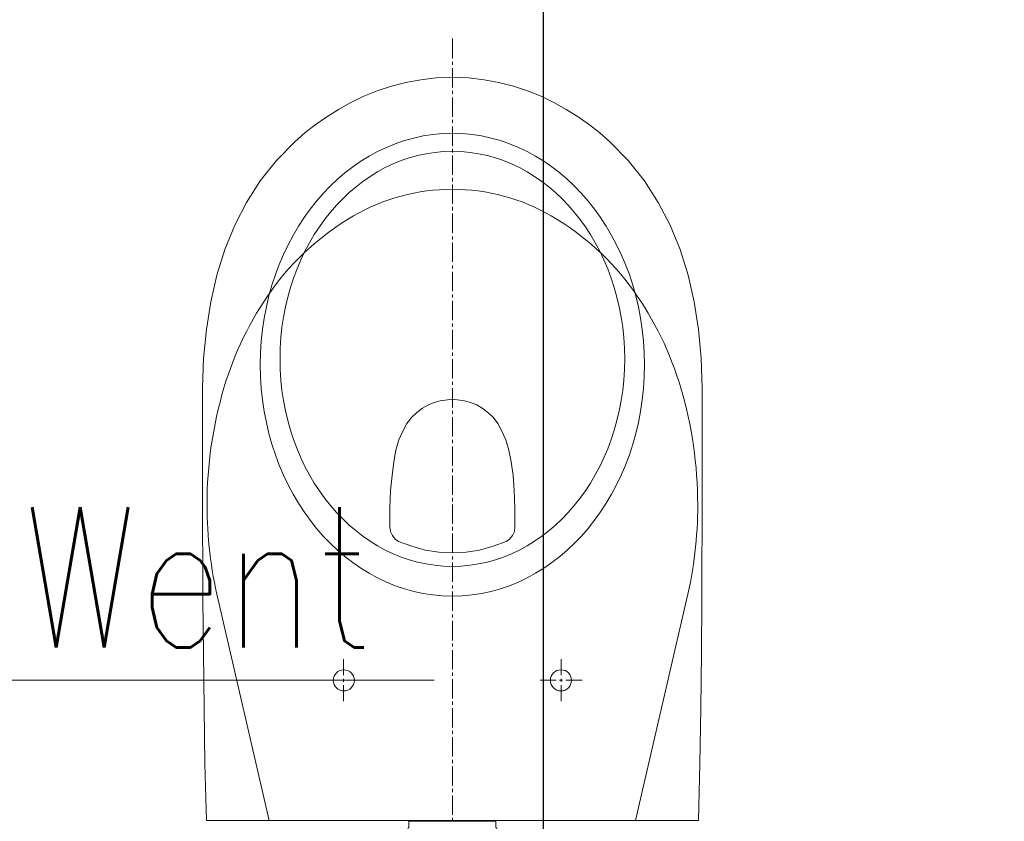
# Model space of a CAD drawing. Header units: millimetres. Extents: x 23192 to 177760, y -399809 to -79279.
# Tile 433 of 656: x 60864 to 60934, y -195395 to -195338. Entities that reach past the tile are written whole.
import ezdxf

# ---------------------------------------------------------------- set-up
doc = ezdxf.new("R2010")
doc.units = ezdxf.units.MM
doc.linetypes.add('HIDDEN2', pattern=[4.7625, 3.175, -1.5875])
doc.layers.get('0').update_dxf_attribs({"lineweight": 0})
for name, color, linetype, lineweight in [('!! 0_Istn-went', 5, 'Continuous', 13), ('!! 2_wypos-sanitarne', 240, 'Continuous', 9), ('!! wymiary osi', 250, 'Continuous', 9), ('Dimension (ISO)', 7, 'Continuous', 25)]:
    doc.layers.add(name, color=color, linetype=linetype, lineweight=lineweight)
doc.layers.add('!! 2_WYBURZENIA DO REMONTU', color=7, linetype='Continuous', lineweight=0, true_color=0x4d4d4d, plot=False)
doc.layers.add('!!_@ wypos sanit nd', color=7, linetype='Continuous', lineweight=0, plot=False)
doc.styles.add('ARCHETYP', font='romans.shx', dxfattribs={"height": 15})
doc.styles.add('Note Text (ISO)', font='tahoma.ttf')
doc.styles.add('TXT', font='simplex.shx')
doc.dimstyles.new('Default (ISO)', dxfattribs={"dimscale": 5, "dimtxt": 5, "dimasz": 5, "dimexe": 3.175, "dimexo": 0, "dimgap": 0.762, "dimtad": 1, "dimdec": 0, "dimrnd": 1e-08, "dimzin": 0, "dimtxsty": 'Note Text (ISO)', "dimcen": 0.09, "dimdle": 10, "dimclrd": 256, "dimclre": 256, "dimclrt": 256, "dimazin": 0, "dimtfac": 0.70104, "dimtmove": 0, "dimatfit": 3, "dimfxl": 1, "dimtolj": 1, "dimtzin": 0, "dimlwd": -1, "dimlwe": -1, "dimarcsym": 0})
doc.dimstyles.new('DIM50', dxfattribs={"dimscale": 5, "dimtxt": 2.5, "dimasz": 1.5, "dimexe": 0, "dimexo": 0, "dimgap": 0.5, "dimtad": 1, "dimdec": 4, "dimrnd": 0.5, "dimdsep": 46, "dimtxsty": 'TXT', "dimblk1": 'TICK1', "dimblk2": 'TICK1', "dimsah": 1, "dimcen": 0, "dimse1": 1, "dimse2": 1, "dimclrd": 1, "dimclre": 7, "dimclrt": 9, "dimadec": 0, "dimazin": 0, "dimtfac": 1, "dimtdec": 4, "dimtmove": 2, "dimatfit": 3, "dimldrblk": 'TICK1', "dimfxl": 1, "dimtolj": 1, "dimarcsym": 0})

# ---------------------------------------------------------------- blocks, each defined once
blk = doc.blocks.new('A$C351F644B')
for p, q in [((-16.707, 35.716), (-13.073, 19.983)), ((16.707, 35.716), (13.073, 19.983)), ((13.073, 19.983), (-13.073, 19.983)), ((-20, 17.5), (20, 17.5)), ((-22.5, 2.5), (-22.5, 15)), ((22.5, 15), (22.5, 2.5)), ((20, 0), (-20, 0))]:
    blk.add_line(p, q)
blk.add_circle((0, 8.75), 1.959)
for centre, radius, start, end in [((0, 50.934), 14.066, 90, 120.1094), ((0, 50.934), 14.066, 59.8906, 90), ((2.349, 46.883), 18.749, 120.1094, 144.46232), ((-2.349, 46.883), 18.749, 35.53768, 59.8906), ((6.059, 44.233), 23.308, 144.46232, 163.51826), ((-6.059, 44.233), 23.308, 16.48174, 35.53768), ((11.917, 42.5), 29.417, 163.51826, 180), ((-11.917, 42.5), 29.417, 0, 16.48174), ((11.917, 42.5), 29.417, 180, 193.33258), ((-11.917, 42.5), 29.417, 346.66742, 0), ((-20, 15), 2.5, 90, 180), ((20, 15), 2.5, 0, 90), ((-20, 2.5), 2.5, 180, 270), ((20, 2.5), 2.5, 270, 0)]:
    blk.add_arc(centre, radius, start, end)
blk = doc.blocks.new('A$Cff2eaf8b')
blk.add_lwpolyline([(-0.04, -0.0685), (-0.03255, -0.0685, 0.236962), (-0.03118, -0.07775, -0.154353), (-0.031, -0.07832), (-0.031, -0.08218), (0.031, -0.08218), (0.031, -0.07832, -0.154353), (0.03118, -0.07775, 0.236962), (0.03255, -0.0685), (0.04, -0.0685)], format="xyb")
blk = doc.blocks.new('A$C6ce7c513')
at = {"lineweight": 0}
for points in [[(0, 0), (0, -0.00246)], [(-0.17548, -0.00049), (-0.17646, -0.04094), (-0.1772, -0.08064), (-0.1777, -0.11986), (-0.17794, -0.15833), (-0.17819, -0.23404), (-0.17819, -0.30902), (-0.17745, -0.33023), (-0.17548, -0.3507), (-0.17252, -0.37043), (-0.16807, -0.38942), (-0.1624, -0.40767), (-0.15525, -0.42494), (-0.14687, -0.44121), (-0.137, -0.45675), (-0.12541, -0.47105), (-0.11234, -0.48437), (-0.10519, -0.49078), (-0.09779, -0.4967), (-0.08965, -0.50238), (-0.08126, -0.50755), (-0.07239, -0.51249), (-0.06326, -0.51693), (-0.05364, -0.52087), (-0.04353, -0.52408), (-0.03317, -0.52679), (-0.02257, -0.52877), (-0.01147, -0.53), (-0.00012, -0.53049), (0.01147, -0.53), (0.02257, -0.52877), (0.03317, -0.52679), (0.04353, -0.52408), (0.05364, -0.52087), (0.06326, -0.51693), (0.07239, -0.51249), (0.08126, -0.50755), (0.08965, -0.50238), (0.09779, -0.4967), (0.10519, -0.49078), (0.11234, -0.48437), (0.12541, -0.47105), (0.137, -0.45675), (0.14687, -0.44121), (0.15525, -0.42494), (0.1624, -0.40767), (0.16807, -0.38942), (0.17227, -0.37043), (0.17548, -0.3507), (0.17745, -0.33023), (0.17819, -0.30902), (0.17819, -0.23404), (0.17794, -0.15833), (0.17745, -0.11986), (0.17695, -0.08064), (0.17646, -0.04094), (0.17548, -0.00049)], [(-0.17548, -0.00049), (0.17547, -0.00049)], [(0, -0.00469), (0, -0.0185)], [(0, -0.02072), (0, -0.02318)], [(0, -0.0254), (0, -0.03921)], [(0, -0.04143), (0, -0.0439)], [(0, -0.04612), (0, -0.05993)], [(0, -0.0624), (0, -0.06461)], [(0, -0.06683), (0, -0.08064)], [(0, -0.08311), (0, -0.08533)], [(-0.07757, -0.08557), (-0.07757, -0.09717)], [(0, -0.08755), (0, -0.10136)], [(0.07756, -0.08557), (0.07756, -0.09717)], [(-0.08102, -0.10062), (-0.09261, -0.10062)], [(-0.07633, -0.10062), (-0.07855, -0.10062)], [(-0.07757, -0.09939), (-0.07757, -0.1016)], [(-0.07757, -0.10408), (-0.07757, -0.11567)], [(-0.06252, -0.10062), (-0.07411, -0.10062)], [(0, -0.10383), (0, -0.10605)], [(0.06252, -0.10062), (0.07411, -0.10062)], [(0.07633, -0.10062), (0.07855, -0.10062)], [(0.07756, -0.09939), (0.07756, -0.1016)], [(0.07756, -0.10408), (0.07756, -0.11567)], [(0.08101, -0.10062), (0.09236, -0.10062)], [(0, -0.10827), (0, -0.12208)], [(0, -0.12455), (0, -0.12677)], [(0, -0.12898), (0, -0.14304)], [(0, -0.14526), (0, -0.14748)], [(0, -0.14995), (0, -0.16376)], [(0, -0.16598), (0, -0.1682)], [(0, -0.17066), (0, -0.18447)], [(0, -0.18669), (0, -0.18892)], [(0, -0.19138), (0, -0.20519)], [(0, -0.20741), (0, -0.20988)], [(0, -0.2121), (0, -0.22591)], [(0, -0.22813), (0, -0.2306)], [(0, -0.23281), (0, -0.24663)], [(0, -0.24884), (0, -0.25131)], [(0, -0.25353), (0, -0.26734)], [(0, -0.26956), (0, -0.27203)], [(0, -0.27425), (0, -0.28806)], [(0, -0.29052), (0, -0.29274)], [(0, -0.29497), (0, -0.30878)], [(0, -0.31124), (0, -0.31346)], [(0, -0.31568), (0, -0.32949)], [(0, -0.33196), (0, -0.33418)], [(0, -0.3364), (0, -0.35046)], [(0, -0.35267), (0, -0.35489)], [(0, -0.35736), (0, -0.37117)], [(0, -0.37339), (0, -0.37561)], [(0, -0.37808), (0, -0.39189)], [(0, -0.39411), (0, -0.39633)], [(0, -0.39879), (0, -0.41261)], [(0, -0.41483), (0, -0.41704)], [(0, -0.41951), (0, -0.43332)], [(0, -0.43554), (0, -0.43801)], [(0, -0.44023), (0, -0.45404)], [(0, -0.45626), (0, -0.45872)], [(0, -0.46094), (0, -0.47475)], [(0, -0.47697), (0, -0.47944)], [(0, -0.48166), (0, -0.49547)], [(0, -0.49794), (0, -0.50016)], [(0, -0.50238), (0, -0.51619)], [(0, -0.51866), (0, -0.52088)], [(0, -0.52309), (0, -0.5369)], [(0, -0.53937), (0, -0.54159)], [(0, -0.54381), (0, -0.55811)]]:
    blk.add_lwpolyline(points, dxfattribs=at)
blk.add_lwpolyline([(-0.04452, -0.20988), (-0.04427, -0.20667), (-0.04279, -0.20371), (-0.04082, -0.20124), (-0.03835, -0.19952), (-0.02898, -0.19607), (-0.01936, -0.19335), (-0.00974, -0.19187), (-0.00013, -0.19138), (0.00974, -0.19187), (0.01936, -0.19335), (0.02898, -0.19607), (0.03835, -0.19952), (0.04082, -0.20124), (0.04279, -0.20371), (0.04402, -0.20667), (0.04451, -0.20988), (0.04451, -0.22344), (0.04402, -0.23577), (0.04304, -0.24663), (0.0418, -0.25624), (0.04032, -0.26463), (0.0381, -0.27203), (0.03539, -0.27819), (0.03243, -0.28362), (0.02898, -0.28806), (0.02528, -0.29151), (0.02133, -0.29447), (0.01714, -0.29694), (0.01294, -0.29866), (0.00875, -0.2999), (-0.00013, -0.30088), (-0.00876, -0.2999), (-0.01295, -0.29866), (-0.01739, -0.29694), (-0.02133, -0.29447), (-0.02528, -0.29151), (-0.02898, -0.28806), (-0.03243, -0.28362), (-0.03539, -0.27819), (-0.0381, -0.27203), (-0.04033, -0.26463), (-0.04205, -0.25624), (-0.04329, -0.24663), (-0.04402, -0.23577), (-0.04452, -0.22344)], close=True, dxfattribs=at)
for centre in [(-0.07744, -0.1005), (0.07744, -0.1005)]:
    blk.add_circle(centre, 0.00752, dxfattribs=at)
for centre, major_axis, ratio in [((0, -0.32554), (0, -0.16499), 0.830338), ((0, -0.32974), (0, -0.14798), 0.83084)]:
    blk.add_ellipse(centre, major_axis=major_axis, ratio=ratio, start_param=0, end_param=6.283185, dxfattribs=at)
blk = doc.blocks.new('*D1419')
at = {"layer": 'DEFPOINTS', "color": 0, "transparency": 16777216}
for p in [(-689.76, 120.19), (510.24, 120.19), (510.24, 18.75)]:
    blk.add_point(p, dxfattribs=at)
at = {"layer": 'Dimension (ISO)', "transparency": 16777216}
for p, q in [((-689.76, 120.19), (-689.76, 2.88)), ((510.24, 120.19), (510.24, 2.88)), ((-664.76, 18.75), (485.24, 18.75))]:
    blk.add_line(p, q, dxfattribs=at)
for points in [[(-664.76, 22.92), (-664.76, 14.58), (-689.76, 18.75)], [(485.24, 22.92), (485.24, 14.58), (510.24, 18.75)]]:
    blk.add_solid(points, dxfattribs=at)
at = {"layer": 'Dimension (ISO)', "lineweight": 9, "transparency": 16777216, "insert": (-160.63, 48.6), "char_height": 25, "attachment_point": 1, "style": 'Note Text (ISO)'}
blk.add_mtext('\\A1;1200', dxfattribs=at)
blk = doc.blocks.new('TICK1')
at = {"color": 0}
for p, q in [((0, -1.4), (0, 1.4)), ((0, 0), (-1, 0))]:
    blk.add_line(p, q, dxfattribs=at)
at = {"color": 2}
blk.add_line((-1, -1), (1, 1), dxfattribs=at)
blk = doc.blocks.new('*D2758')
at = {"layer": '!! wymiary osi', "color": 1, "lineweight": -2, "transparency": 16777216}
blk.add_line((60901.047, -195260.628), (60901.047, -195407.628), dxfattribs=at)
at = {"layer": 'DEFPOINTS', "color": 0, "transparency": 16777216}
for p in [(60824.567, -195253.128), (60824.567, -195415.128), (60901.047, -195415.128)]:
    blk.add_point(p, dxfattribs=at)
at = {"layer": '!! wymiary osi', "color": 1, "lineweight": -2, "transparency": 16777216, "xscale": 7.5, "yscale": 7.5, "zscale": 7.5}
for p, rotation in [((60901.047, -195253.128), 90), ((60901.047, -195415.128), 270)]:
    blk.add_blockref('TICK1', p, dxfattribs=dict(at, rotation=rotation))
at = {"layer": '!! wymiary osi', "color": 9, "transparency": 16777216, "insert": (60892.297, -195272.907), "char_height": 12.5, "attachment_point": 5, "rotation": 90, "style": 'TXT'}
blk.add_mtext('\\A1;162', dxfattribs=at)
blk = doc.blocks.new('A$C11ef928a')
at = {"layer": 'Dimension (ISO)', "lineweight": 9}
dim = blk.add_linear_dim(base=(510.24, 18.75), p1=(-689.76, 120.19), p2=(510.24, 120.19), angle=180, dimstyle='Default (ISO)', override={"dimdec": 0, "dimlfac": 1, "dimtp": 0, "dimtm": 0, "dimtdec": 2, "dimtofl": 0, "dimatfit": 1}, dxfattribs=at)
dim.commit()
dim.dimension.update_dxf_attribs({"geometry": '*D1419', "text_midpoint": (-125.68, 18.75), "dimtype": 128})

msp = doc.modelspace()

# ---------------------------------------------------------------- linework, layer by layer
at = {"layer": '!! 0_Istn-went'}
msp.add_lwpolyline([(60893.27415, -195385.12813), (60853.22762, -195385.12813)], dxfattribs=at)

# ---------------------------------------------------------------- block references
at = {"layer": '!! 2_WYBURZENIA DO REMONTU', "linetype": 'HIDDEN2', "ltscale": 3}
msp.add_blockref('A$C351F644B', (60894.56735, -195415.12813), dxfattribs=at)
at = {"layer": '!! 2_wypos-sanitarne', "xscale": 100, "yscale": 100, "zscale": 100, "rotation": 180}
msp.add_blockref('A$C6ce7c513', (60894.56718, -195395.19409), dxfattribs=at)
at = {"layer": '!!_@ wypos sanit nd', "xscale": 100, "yscale": 100, "zscale": 100, "rotation": 180}
msp.add_blockref('A$Cff2eaf8b', (60894.56718, -195403.41209), dxfattribs=at)
at = {"xscale": -0.1, "yscale": 0.1, "zscale": 0.1, "rotation": 90}
msp.add_blockref('A$C11ef928a', (82225.12684, -195364.3052), dxfattribs=at)

# ---------------------------------------------------------------- texts
at = {"layer": '!! 0_Istn-went', "style": 'ARCHETYP', "width": 0.8}
msp.add_text('Went', height=10, rotation=360, dxfattribs=at).set_placement((60863.89738, -195382.7979))

# ---------------------------------------------------------------- dimensions: what is measured, and where the dimension line sits
at = {"layer": '!! wymiary osi'}
dim = msp.add_linear_dim(base=(60901.04731, -195415.12813), p1=(60824.56735, -195253.12813), p2=(60824.56735, -195415.12813), angle=90, dimstyle='DIM50', dxfattribs=at)
dim.commit()
dim.dimension.update_dxf_attribs({"geometry": '*D2758', "text_midpoint": (60892.29731, -195272.90709), "dimtype": 160})

doc.saveas('drawing.dxf')
